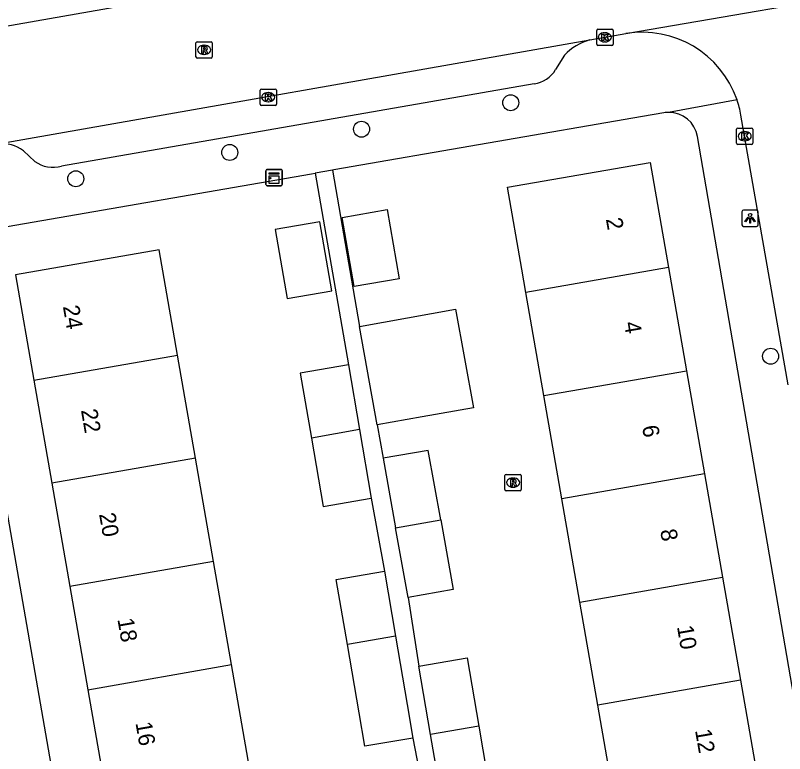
# Model space of a CAD drawing. Extents: x 162880 to 165536, y 384011 to 385179.
# Drawn here: x 164110.04 to 164157.17, y 384681.75 to 384726.96 of the extents above; entities that cross this region are included whole.
import ezdxf

# ---------------------------------------------------------------- set-up
doc = ezdxf.new("R2010")
doc.units = 0
for name, color, linetype in [('IMGEO_Boom', 7, 'Continuous'), ('IMGEO_Kast', 7, 'Continuous'), ('IMGEO_Kolk', 7, 'Continuous'), ('IMGEO_Lichtpunt', 7, 'Continuous'), ('IMGEO_Pand', 7, 'Continuous'), ('IMGEO_Pand_nummerreeks', 7, 'Continuous'), ('IMGEO_Rijbaan_lokaal_gesloten', 7, 'Continuous'), ('IMGEO_Rijbaan_lokaal_open', 7, 'Continuous'), ('IMGEO_Rioolput', 7, 'Continuous'), ('IMGEO_Voetpad_open', 7, 'Continuous')]:
    doc.layers.add(name, color=color, linetype=linetype)

msp = doc.modelspace()

# ---------------------------------------------------------------- linework, layer by layer
at = {"layer": 'IMGEO_Boom'}
for centre in [(164140.388, 384721.613), (164131.248, 384719.99), (164123.176, 384718.566), (164113.745, 384716.957), (164156.313, 384706.086)]:
    msp.add_circle(centre, 0.489, dxfattribs=at)
at = {"layer": 'IMGEO_Kast'}
for p, q in [((164125.469, 384717.529), (164126.31, 384717.529)), ((164126.31, 384717.529), (164125.469, 384717.529)), ((164125.394, 384716.604), (164125.394, 384717.445)), ((164125.394, 384717.445), (164125.394, 384716.604)), ((164126.394, 384717.454), (164126.394, 384716.613)), ((164126.394, 384716.613), (164126.394, 384717.454)), ((164126.319, 384716.529), (164125.478, 384716.529)), ((164125.478, 384716.529), (164126.319, 384716.529))]:
    msp.add_line(p, q, dxfattribs=at)
for points in [[(164125.589, 384717.319), (164126.189, 384717.319), (164126.189, 384717.234), (164125.589, 384717.234), (164125.589, 384717.319)], [(164125.589, 384717.144), (164126.189, 384717.144), (164126.189, 384716.655), (164125.589, 384716.655), (164125.589, 384717.144)]]:
    msp.add_lwpolyline(points, dxfattribs=at)
msp.add_circle((164125.673, 384716.993), 0.0377, dxfattribs=at)
for centre, start, end in [((164125.472, 384717.451), 92.4484, 184.2845), ((164125.472, 384717.451), 92.4484, 184.2845), ((164126.316, 384717.451), 2.4484, 94.2845), ((164126.316, 384717.451), 2.4484, 94.2845), ((164125.472, 384716.607), 182.4484, 274.2845), ((164125.472, 384716.607), 182.4484, 274.2845), ((164126.316, 384716.607), 272.4484, 4.2845), ((164126.316, 384716.607), 272.4484, 4.2845)]:
    msp.add_arc(centre, 0.0779, start, end, dxfattribs=at)
at = {"layer": 'IMGEO_Kolk'}
for p, q in [((164145.656, 384725.192), (164145.656, 384726.044)), ((164145.731, 384726.118), (164146.583, 384726.118)), ((164146.657, 384726.044), (164146.657, 384725.192)), ((164146.144, 384725.898), (164146.169, 384725.898)), ((164146.583, 384725.118), (164145.731, 384725.118)), ((164146.167, 384725.338), (164146.142, 384725.338)), ((164125.037, 384721.522), (164125.037, 384722.374)), ((164125.112, 384722.448), (164125.964, 384722.448)), ((164126.038, 384722.374), (164126.038, 384721.522)), ((164125.525, 384722.228), (164125.55, 384722.228)), ((164125.964, 384721.448), (164125.112, 384721.448)), ((164125.548, 384721.668), (164125.523, 384721.668)), ((164154.223, 384719.137), (164154.223, 384719.989)), ((164154.298, 384720.063), (164155.15, 384720.063)), ((164155.224, 384719.989), (164155.224, 384719.137)), ((164154.711, 384719.843), (164154.736, 384719.843)), ((164155.15, 384719.063), (164154.298, 384719.063)), ((164154.734, 384719.283), (164154.709, 384719.283))]:
    msp.add_line(p, q, dxfattribs=at)
for points in [[(164145.656, 384725.192), (164145.656, 384726.044)], [(164145.731, 384726.118), (164146.583, 384726.118)], [(164146.657, 384726.044), (164146.657, 384725.192)], [(164145.977, 384725.818), (164146.1, 384725.818), (164146.1, 384725.667), (164146.23, 384725.818), (164146.394, 384725.818), (164146.248, 384725.667), (164146.401, 384725.418), (164146.249, 384725.418), (164146.164, 384725.582), (164146.1, 384725.515), (164146.1, 384725.418), (164145.977, 384725.418), (164145.977, 384725.818)], [(164146.583, 384725.118), (164145.731, 384725.118)], [(164125.037, 384721.522), (164125.037, 384722.374)], [(164125.112, 384722.448), (164125.964, 384722.448)], [(164126.038, 384722.374), (164126.038, 384721.522)], [(164125.358, 384722.148), (164125.481, 384722.148), (164125.481, 384721.997), (164125.611, 384722.148), (164125.775, 384722.148), (164125.629, 384721.997), (164125.782, 384721.748), (164125.63, 384721.748), (164125.545, 384721.912), (164125.481, 384721.845), (164125.481, 384721.748), (164125.358, 384721.748), (164125.358, 384722.148)], [(164125.964, 384721.448), (164125.112, 384721.448)], [(164154.223, 384719.137), (164154.223, 384719.989)], [(164154.298, 384720.063), (164155.15, 384720.063)], [(164155.224, 384719.989), (164155.224, 384719.137)], [(164154.544, 384719.763), (164154.667, 384719.763), (164154.667, 384719.612), (164154.797, 384719.763), (164154.961, 384719.763), (164154.815, 384719.612), (164154.968, 384719.363), (164154.816, 384719.363), (164154.731, 384719.527), (164154.667, 384719.46), (164154.667, 384719.363), (164154.544, 384719.363), (164154.544, 384719.763)], [(164155.15, 384719.063), (164154.298, 384719.063)]]:
    msp.add_lwpolyline(points, dxfattribs=at)
for centre, start, end in [((164145.733, 384726.042), 91.552, 178.448), ((164145.733, 384726.042), 91.552, 178.448), ((164146.581, 384726.042), 1.552, 88.448), ((164146.581, 384726.042), 1.552, 88.448), ((164145.733, 384725.194), 181.552, 268.448), ((164145.733, 384725.194), 181.552, 268.448), ((164146.581, 384725.194), 271.552, 358.448), ((164146.581, 384725.194), 271.552, 358.448), ((164125.114, 384722.372), 91.552, 178.448), ((164125.114, 384722.372), 91.552, 178.448), ((164125.962, 384722.372), 1.552, 88.448), ((164125.962, 384722.372), 1.552, 88.448), ((164125.114, 384721.524), 181.552, 268.448), ((164125.114, 384721.524), 181.552, 268.448), ((164125.962, 384721.524), 271.552, 358.448), ((164125.962, 384721.524), 271.552, 358.448), ((164154.3, 384719.987), 91.552, 178.448), ((164154.3, 384719.987), 91.552, 178.448), ((164155.148, 384719.987), 1.552, 88.448), ((164155.148, 384719.987), 1.552, 88.448), ((164154.3, 384719.139), 181.552, 268.448), ((164154.3, 384719.139), 181.552, 268.448), ((164155.148, 384719.139), 271.552, 358.448), ((164155.148, 384719.139), 271.552, 358.448)]:
    msp.add_arc(centre, 0.0765, start, end, dxfattribs=at)
for centre, major_axis, ratio, start_param, end_param in [((164146.143, 384725.618), (-0.387, 0.002), 0.722429, 4.712389, 7.853982), ((164146.168, 384725.618), (-0.39, 0.002), 0.717154, 1.570796, 4.712389), ((164125.524, 384721.948), (-0.387, 0.002), 0.722429, 4.712389, 7.853982), ((164125.549, 384721.948), (-0.39, 0.002), 0.717154, 1.570796, 4.712389), ((164154.71, 384719.563), (-0.387, 0.002), 0.722429, 4.712389, 7.853982), ((164154.735, 384719.563), (-0.39, 0.002), 0.717154, 1.570796, 4.712389)]:
    msp.add_ellipse(centre, major_axis=major_axis, ratio=ratio, start_param=start_param, end_param=end_param, dxfattribs=at)
at = {"layer": 'IMGEO_Lichtpunt'}
for p, q in [((164154.554, 384714.94), (164154.554, 384714.133)), ((164154.554, 384714.94), (164154.554, 384714.133)), ((164155.456, 384715.035), (164154.648, 384715.035)), ((164155.456, 384715.035), (164154.648, 384715.035)), ((164155.55, 384714.133), (164155.55, 384714.94)), ((164155.55, 384714.133), (164155.55, 384714.94)), ((164154.648, 384714.039), (164155.456, 384714.039)), ((164154.648, 384714.039), (164155.456, 384714.039))]:
    msp.add_line(p, q, dxfattribs=at)
for points in [[(164154.928, 384714.604), (164154.967, 384714.576), (164154.779, 384714.314), (164154.741, 384714.341), (164154.928, 384714.604)], [(164155.03, 384714.556), (164155.077, 384714.556), (164155.077, 384714.234), (164155.03, 384714.234), (164155.03, 384714.556)], [(164155.14, 384714.576), (164155.178, 384714.603), (164155.365, 384714.341), (164155.326, 384714.313), (164155.14, 384714.576)]]:
    msp.add_lwpolyline(points, dxfattribs=at)
msp.add_circle((164155.053, 384714.738), 0.0994, dxfattribs=at)
for centre, start, end in [((164154.648, 384714.94), 90, 180), ((164154.648, 384714.94), 90, 180), ((164155.456, 384714.94), 0, 90), ((164155.456, 384714.94), 0, 90), ((164154.648, 384714.133), 180, 270), ((164154.648, 384714.133), 180, 270), ((164155.456, 384714.133), 270, 0), ((164155.456, 384714.133), 270, 360)]:
    msp.add_arc(centre, 0.0946, start, end, dxfattribs=at)
at = {"layer": 'IMGEO_Pand'}
for points in [[(164141.32, 384709.992), (164141.071, 384711.421), (164140.197, 384716.432), (164148.94, 384717.957), (164150.063, 384711.518)], [(164132.818, 384715.063), (164133.556, 384710.834), (164130.794, 384710.352), (164130.056, 384714.582), (164132.818, 384715.063)], [(164128.697, 384714.325), (164125.95, 384713.846), (164126.687, 384709.62), (164129.434, 384710.099), (164128.697, 384714.325)], [(164119.978, 384706.162), (164119.715, 384707.676), (164118.856, 384712.601), (164110.054, 384711.065), (164111.177, 384704.627)], [(164150.063, 384711.518), (164141.32, 384709.992)], [(164150.063, 384711.518), (164151.165, 384705.199)], [(164142.422, 384703.674), (164141.32, 384709.992)], [(164131.119, 384707.908), (164137.014, 384708.968), (164138.101, 384702.921), (164134.968, 384702.374), (164132.2, 384701.891)], [(164132.2, 384701.891), (164131.119, 384707.908)], [(164111.177, 384704.627), (164119.978, 384706.162)], [(164121.081, 384699.842), (164119.978, 384706.162)], [(164130.446, 384705.557), (164127.499, 384705.053), (164128.178, 384701.08)], [(164130.446, 384705.557), (164131.123, 384701.594)], [(164142.422, 384703.674), (164151.165, 384705.199)], [(164151.165, 384705.199), (164152.268, 384698.88)], [(164111.177, 384704.627), (164112.279, 384698.306)], [(164143.525, 384697.355), (164142.422, 384703.674)], [(164131.123, 384701.594), (164128.178, 384701.08)], [(164131.123, 384701.594), (164131.839, 384697.398)], [(164128.178, 384701.08), (164128.892, 384696.895), (164131.839, 384697.398)], [(164136.103, 384696.06), (164135.337, 384700.322), (164132.569, 384699.84)], [(164121.081, 384699.842), (164112.279, 384698.306)], [(164122.184, 384693.521), (164121.081, 384699.842)], [(164132.569, 384699.84), (164133.335, 384695.578)], [(164152.268, 384698.88), (164143.525, 384697.355)], [(164152.268, 384698.88), (164153.37, 384692.561)], [(164112.279, 384698.306), (164113.382, 384691.985)], [(164144.627, 384691.036), (164143.525, 384697.355)], [(164133.335, 384695.578), (164136.103, 384696.06)], [(164136.103, 384696.06), (164136.868, 384691.801), (164134.103, 384691.304)], [(164134.103, 384691.304), (164133.335, 384695.578)], [(164122.184, 384693.521), (164113.382, 384691.985)], [(164123.286, 384687.201), (164122.184, 384693.521)], [(164130.383, 384688.439), (164129.704, 384692.412), (164132.651, 384692.916)], [(164132.651, 384692.916), (164133.328, 384688.953)], [(164144.627, 384691.036), (164153.37, 384692.561)], [(164153.37, 384692.561), (164154.472, 384686.241)], [(164113.382, 384691.985), (164114.484, 384685.665)], [(164145.729, 384684.716), (164144.627, 384691.036)], [(164133.328, 384688.953), (164130.383, 384688.439)], [(164133.328, 384688.953), (164134.044, 384684.757), (164134.394, 384682.706)], [(164134.394, 384682.706), (164131.447, 384682.203), (164131.097, 384684.254), (164130.383, 384688.439)], [(164134.762, 384687.113), (164137.712, 384687.619), (164138.429, 384683.443)], [(164114.484, 384685.665), (164123.286, 384687.201)], [(164124.389, 384680.88), (164123.286, 384687.201)], [(164135.48, 384682.928), (164134.762, 384687.113)], [(164154.472, 384686.241), (164145.729, 384684.716)], [(164154.472, 384686.241), (164155.574, 384679.923)], [(164114.484, 384685.665), (164115.587, 384679.345)], [(164146.831, 384678.398), (164145.729, 384684.716)], [(164138.429, 384683.443), (164135.48, 384682.928)], [(164138.429, 384683.443), (164139.155, 384679.212), (164136.204, 384678.706)], [(164136.204, 384678.706), (164135.48, 384682.928)]]:
    msp.add_lwpolyline(points, dxfattribs=at)
at = {"layer": 'IMGEO_Rijbaan_lokaal_gesloten'}
for points in [[(164147.437, 384725.847), (164164.362, 384728.761)], [(164118.192, 384727.8), (164086.346, 384722.231)], [(164145.228, 384725.459), (164147.437, 384725.847)], [(164108.973, 384719.088), (164145.228, 384725.459)]]:
    msp.add_lwpolyline(points, dxfattribs=at)
at = {"layer": 'IMGEO_Rijbaan_lokaal_open'}
msp.add_lwpolyline([(164157.383, 384704.334), (164154.495, 384720.858)], dxfattribs=at)
for centre, radius, start, end in [((164148.442, 384719.782), 6.148, 19.0832, 99.4105), ((164148.503, 384719.798), 6.085, 10.0351, 19.1317)]:
    msp.add_arc(centre, radius, start, end, dxfattribs=at)
at = {"layer": 'IMGEO_Rioolput'}
for p, q in [((164121.107, 384724.421), (164121.107, 384725.273)), ((164121.182, 384725.347), (164122.034, 384725.347)), ((164121.595, 384725.127), (164121.62, 384725.127)), ((164122.108, 384725.273), (164122.108, 384724.421)), ((164122.034, 384724.347), (164121.182, 384724.347)), ((164121.618, 384724.567), (164121.593, 384724.567)), ((164140.036, 384697.923), (164140.036, 384698.775)), ((164140.111, 384698.849), (164140.963, 384698.849)), ((164141.037, 384698.775), (164141.037, 384697.923)), ((164140.524, 384698.629), (164140.549, 384698.629)), ((164140.963, 384697.849), (164140.111, 384697.849)), ((164140.547, 384698.069), (164140.522, 384698.069))]:
    msp.add_line(p, q, dxfattribs=at)
for points in [[(164121.107, 384724.421), (164121.107, 384725.273)], [(164121.182, 384725.347), (164122.034, 384725.347)], [(164122.108, 384725.273), (164122.108, 384724.421)], [(164121.696, 384725.045), (164121.444, 384725.047), (164121.444, 384724.647)], [(164121.444, 384724.647), (164121.568, 384724.647), (164121.568, 384724.809), (164121.579, 384724.809)], [(164121.622, 384724.966), (164121.568, 384724.966), (164121.568, 384724.885)], [(164121.568, 384724.885), (164121.62, 384724.885)], [(164121.626, 384724.78), (164121.697, 384724.647), (164121.837, 384724.647), (164121.772, 384724.773)], [(164122.034, 384724.347), (164121.182, 384724.347)], [(164140.036, 384697.923), (164140.036, 384698.775)], [(164140.111, 384698.849), (164140.963, 384698.849)], [(164141.037, 384698.775), (164141.037, 384697.923)], [(164140.625, 384698.547), (164140.373, 384698.549), (164140.373, 384698.149)], [(164140.373, 384698.149), (164140.497, 384698.149), (164140.497, 384698.311), (164140.508, 384698.311)], [(164140.551, 384698.468), (164140.497, 384698.468), (164140.497, 384698.387)], [(164140.497, 384698.387), (164140.549, 384698.387)], [(164140.555, 384698.282), (164140.626, 384698.149), (164140.766, 384698.149), (164140.701, 384698.275)], [(164140.963, 384697.849), (164140.111, 384697.849)]]:
    msp.add_lwpolyline(points, dxfattribs=at)
for centre, radius, start, end in [((164121.184, 384725.271), 0.0765, 91.552, 178.448), ((164121.184, 384725.271), 0.0765, 91.552, 178.448), ((164122.032, 384725.271), 0.0765, 1.552, 88.448), ((164122.032, 384725.271), 0.0765, 1.552, 88.448), ((164121.578, 384724.756), 0.0533, 26.0293, 88.6989), ((164121.604, 384725.074), 0.19, 274.7715, 282.9687), ((164121.628, 384724.87), 0.0964, 77.0061, 93.1865), ((164121.642, 384724.927), 0.0378, 276.6634, 79.6772), ((164121.695, 384724.935), 0.109, 350.3612, 89.416), ((164121.693, 384724.935), 0.112, 277.5842, 350.9817), ((164121.677, 384724.72), 0.108, 29.5134, 73.7905), ((164121.184, 384724.423), 0.0765, 181.552, 268.448), ((164121.184, 384724.423), 0.0765, 181.552, 268.448), ((164122.032, 384724.423), 0.0765, 271.552, 358.448), ((164122.032, 384724.423), 0.0765, 271.552, 358.448), ((164140.113, 384698.773), 0.0765, 91.552, 178.448), ((164140.113, 384698.773), 0.0765, 91.552, 178.448), ((164140.961, 384698.773), 0.0765, 1.552, 88.448), ((164140.961, 384698.773), 0.0765, 1.552, 88.448), ((164140.507, 384698.258), 0.0533, 26.0293, 88.6989), ((164140.533, 384698.576), 0.19, 274.7715, 282.9687), ((164140.557, 384698.372), 0.0964, 77.0061, 93.1865), ((164140.571, 384698.429), 0.0378, 276.6634, 79.6772), ((164140.624, 384698.437), 0.109, 350.3612, 89.416), ((164140.622, 384698.437), 0.112, 277.5842, 350.9817), ((164140.606, 384698.222), 0.108, 29.5134, 73.7905), ((164140.113, 384697.925), 0.0765, 181.552, 268.448), ((164140.113, 384697.925), 0.0765, 181.552, 268.448), ((164140.961, 384697.925), 0.0765, 271.552, 358.448), ((164140.961, 384697.925), 0.0765, 271.552, 358.448)]:
    msp.add_arc(centre, radius, start, end, dxfattribs=at)
for centre, major_axis, ratio, start_param, end_param in [((164121.594, 384724.847), (-0.387, 0.002), 0.722429, 4.712389, 7.853982), ((164121.619, 384724.847), (-0.39, 0.002), 0.717154, 1.570796, 4.712389), ((164140.523, 384698.349), (-0.387, 0.002), 0.722429, 4.712389, 7.853982), ((164140.548, 384698.349), (-0.39, 0.002), 0.717154, 1.570796, 4.712389)]:
    msp.add_ellipse(centre, major_axis=major_axis, ratio=ratio, start_param=start_param, end_param=end_param, dxfattribs=at)
at = {"layer": 'IMGEO_Voetpad_open'}
for points in [[(164143.679, 384724.52), (164143.142, 384723.646)], [(164141.816, 384722.775), (164112.872, 384717.735)], [(164154.252, 384721.792), (164150.05, 384721.021)], [(164149.778, 384720.995), (164148.454, 384720.766), (164129.552, 384717.494), (164129.461, 384717.478)], [(164159.679, 384674.007), (164151.836, 384719.544)], [(164111.235, 384718.022), (164110.54, 384718.673)], [(164108.374, 384713.829), (164109.541, 384714.031), (164128.189, 384717.258), (164128.413, 384717.297)], [(164129.461, 384717.478), (164128.413, 384717.297)], [(164128.413, 384717.297), (164130.446, 384705.557)], [(164129.461, 384717.478), (164131.119, 384707.908)], [(164114.847, 384666.07), (164106.885, 384711.715)], [(164132.2, 384701.891), (164132.569, 384699.84)], [(164131.839, 384697.398), (164132.651, 384692.916)], [(164134.103, 384691.304), (164134.762, 384687.113)], [(164134.394, 384682.706), (164134.856, 384680.276)]]:
    msp.add_lwpolyline(points, dxfattribs=at)
for centre, radius, start, end in [((164146.141, 384722.206), 3.379, 105.6751, 136.7731), ((164141.627, 384724.508), 1.743, 276.2286, 330.3703), ((164150.089, 384719.179), 1.842, 91.2075, 99.7129), ((164150.081, 384719.24), 1.781, 9.8271, 90.9922), ((164109.217, 384716.844), 2.258, 54.1271, 96.2059), ((164112.338, 384719.503), 1.847, 233.3124, 286.7995)]:
    msp.add_arc(centre, radius, start, end, dxfattribs=at)

# ---------------------------------------------------------------- texts
at = {"layer": 'IMGEO_Pand_nummerreeks'}
for s, rotation, p in [('2', 279.8947, (164146.215, 384714.49)), ('24', 279.8942, (164112.949, 384709.135)), ('4', 279.8947, (164147.323, 384708.135)), ('22', 279.8942, (164114.056, 384702.784)), ('6', 279.8947, (164148.431, 384701.783)), ('20', 279.8942, (164115.166, 384696.424)), ('8', 279.8947, (164149.541, 384695.426)), ('18', 279.8942, (164116.29, 384689.98)), ('10', 279.8947, (164150.57, 384689.527)), ('16', 279.8942, (164117.397, 384683.629)), ('12', 279.8947, (164151.677, 384683.18))]:
    msp.add_text(s, height=1, rotation=rotation, dxfattribs=at).set_placement(p)

doc.saveas('drawing.dxf')
